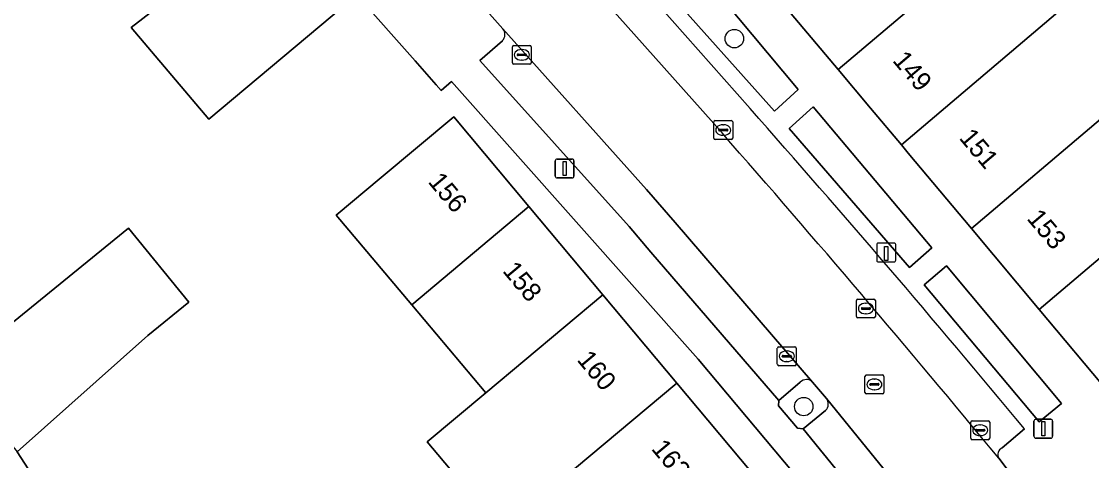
# Model space of a CAD drawing. Extents: x 159888 to 160761, y 384031 to 384750.
# Drawn here: x 160417.5 to 160474.2, y 384372.4 to 384395.7 of the extents above; entities that cross this region are included whole.
import ezdxf

# ---------------------------------------------------------------- set-up
doc = ezdxf.new("R2010")
doc.units = 0
for name, color, linetype in [('IMGEO_Boom', 7, 'Continuous'), ('IMGEO_Erf', 7, 'Continuous'), ('IMGEO_Groenvoorziening', 7, 'Continuous'), ('IMGEO_Kolk', 7, 'Continuous'), ('IMGEO_Laadpaal', 7, 'Continuous'), ('IMGEO_Lichtmast', 7, 'Continuous'), ('IMGEO_Muur', 7, 'Continuous'), ('IMGEO_Pand', 7, 'Continuous'), ('IMGEO_Pand_nummerreeks', 7, 'Continuous'), ('IMGEO_Parkeervlak_open', 7, 'Continuous'), ('IMGEO_Rijbaan_lokaal_open', 7, 'Continuous'), ('IMGEO_Rioolput', 7, 'Continuous'), ('IMGEO_Voetpad_open', 7, 'Continuous')]:
    doc.layers.add(name, color=color, linetype=linetype)

msp = doc.modelspace()

# ---------------------------------------------------------------- linework, layer by layer
at = {"layer": 'IMGEO_Boom'}
for centre in [(160455.258, 384394.741), (160458.936, 384375.259)]:
    msp.add_circle(centre, 0.489, dxfattribs=at)
at = {"layer": 'IMGEO_Erf'}
for points in [[(160461.477, 384368.06), (160453.348, 384377.769), (160440.266, 384392.474), (160439.728, 384392.001), (160439.463, 384392.301), (160438.349, 384393.558), (160435.261, 384397.057), (160427.404, 384390.473), (160423.294, 384395.33), (160425.388, 384396.953), (160424.931, 384397.49), (160424.688, 384397.283), (160421.047, 384401.47), (160420.342, 384402.281), (160420.135, 384402.52), (160418.257, 384400.655), (160414.966, 384404.245)], [(160417.054, 384379.742), (160423.155, 384384.713), (160426.352, 384380.791), (160424.183, 384379.023), (160417.249, 384372.871), (160418.425, 384371.063)]]:
    msp.add_lwpolyline(points, dxfattribs=at)
msp.add_lwpolyline([(160446.821, 384364.094), (160442.926, 384368.712), (160438.982, 384373.388), (160442.096, 384375.993), (160438.164, 384380.655), (160434.166, 384385.395), (160436.537, 384387.395), (160440.388, 384390.604), (160444.372, 384385.851), (160448.291, 384381.176), (160452.209, 384376.501), (160456.127, 384371.827), (160460.046, 384367.151), (160464.074, 384362.345), (160460.198, 384359.125), (160457.934, 384357.215), (160453.895, 384362.004), (160450.792, 384359.387)], close=True, dxfattribs=at)
at = {"layer": 'IMGEO_Groenvoorziening'}
for points in [[(160457.383, 384390.899), (160458.639, 384392.047), (160453.039, 384398.751), (160451.573, 384397.411)], [(160458.171, 384389.983), (160464.545, 384382.623), (160465.724, 384383.663), (160459.44, 384391.134)], [(160471.409, 384374.451), (160472.593, 384375.423), (160466.491, 384382.717), (160465.323, 384381.702)]]:
    msp.add_lwpolyline(points, close=True, dxfattribs=at)
for points in [[(160458.75, 384376.554), (160457.617, 384375.58), (160457.593, 384375.303), (160458.612, 384374.123), (160458.912, 384374.085), (160460.092, 384375.056)], [(160460.141, 384375.69), (160459.404, 384376.559)]]:
    msp.add_lwpolyline(points, dxfattribs=at)
for centre, radius, start, end in [((160459.079, 384376.233), 0.46, 45.0918, 135.7843), ((160459.763, 384375.4), 0.476, 313.7172, 37.4439)]:
    msp.add_arc(centre, radius, start, end, dxfattribs=at)
at = {"layer": 'IMGEO_Kolk'}
for p, q in [((160443.496, 384393.459), (160443.496, 384394.311)), ((160443.571, 384394.385), (160444.423, 384394.385)), ((160443.755, 384393.879), (160443.755, 384393.891)), ((160443.798, 384393.928), (160444.196, 384393.928)), ((160443.984, 384394.165), (160444.009, 384394.165)), ((160444.239, 384393.891), (160444.239, 384393.879)), ((160444.497, 384394.311), (160444.497, 384393.459)), ((160444.423, 384393.385), (160443.571, 384393.385)), ((160444.193, 384393.842), (160443.795, 384393.842)), ((160444.007, 384393.605), (160443.982, 384393.605)), ((160454.168, 384389.476), (160454.168, 384390.328)), ((160454.243, 384390.402), (160455.095, 384390.402)), ((160454.47, 384389.945), (160454.868, 384389.945)), ((160454.656, 384390.182), (160454.681, 384390.182)), ((160455.169, 384390.328), (160455.169, 384389.476)), ((160455.095, 384389.402), (160454.243, 384389.402)), ((160454.427, 384389.896), (160454.427, 384389.908)), ((160454.865, 384389.859), (160454.467, 384389.859)), ((160454.679, 384389.622), (160454.654, 384389.622)), ((160454.911, 384389.908), (160454.911, 384389.896)), ((160457.535, 384377.497), (160457.535, 384378.349)), ((160457.61, 384378.423), (160458.462, 384378.423)), ((160458.023, 384378.203), (160458.048, 384378.203)), ((160458.536, 384378.349), (160458.536, 384377.497)), ((160457.794, 384377.917), (160457.794, 384377.929)), ((160458.232, 384377.88), (160457.834, 384377.88)), ((160457.837, 384377.966), (160458.235, 384377.966)), ((160458.046, 384377.643), (160458.021, 384377.643)), ((160458.278, 384377.929), (160458.278, 384377.917)), ((160458.462, 384377.423), (160457.61, 384377.423)), ((160467.786, 384373.579), (160467.786, 384374.431)), ((160467.861, 384374.505), (160468.713, 384374.505)), ((160468.088, 384374.048), (160468.486, 384374.048)), ((160468.274, 384374.285), (160468.299, 384374.285)), ((160468.787, 384374.431), (160468.787, 384373.579)), ((160468.713, 384373.505), (160467.861, 384373.505)), ((160468.045, 384373.999), (160468.045, 384374.011)), ((160468.483, 384373.962), (160468.085, 384373.962)), ((160468.297, 384373.725), (160468.272, 384373.725)), ((160468.529, 384374.011), (160468.529, 384373.999))]:
    msp.add_line(p, q, dxfattribs=at)
for points in [[(160443.496, 384393.459), (160443.496, 384394.311)], [(160443.571, 384394.385), (160444.423, 384394.385)], [(160444.497, 384394.311), (160444.497, 384393.459)], [(160444.423, 384393.385), (160443.571, 384393.385)], [(160454.168, 384389.476), (160454.168, 384390.328)], [(160454.243, 384390.402), (160455.095, 384390.402)], [(160455.169, 384390.328), (160455.169, 384389.476)], [(160455.095, 384389.402), (160454.243, 384389.402)], [(160457.535, 384377.497), (160457.535, 384378.349)], [(160457.61, 384378.423), (160458.462, 384378.423)], [(160458.536, 384378.349), (160458.536, 384377.497)], [(160458.462, 384377.423), (160457.61, 384377.423)], [(160467.786, 384373.579), (160467.786, 384374.431)], [(160467.861, 384374.505), (160468.713, 384374.505)], [(160468.787, 384374.431), (160468.787, 384373.579)], [(160468.713, 384373.505), (160467.861, 384373.505)]]:
    msp.add_lwpolyline(points, dxfattribs=at)
for centre, radius, start, end in [((160443.573, 384394.309), 0.0765, 91.552, 178.448), ((160443.573, 384394.309), 0.0765, 91.552, 178.448), ((160443.795, 384393.888), 0.0403, 85.8775, 175.7526), ((160444.2, 384393.89), 0.0386, 1.7309, 96.639), ((160444.421, 384394.309), 0.0765, 1.552, 88.448), ((160444.421, 384394.309), 0.0765, 1.552, 88.448), ((160443.573, 384393.461), 0.0765, 181.552, 268.448), ((160443.573, 384393.461), 0.0765, 181.552, 268.448), ((160443.792, 384393.878), 0.0366, 178.938, 274.7102), ((160444.196, 384393.885), 0.043, 264.8664, 352.4533), ((160444.421, 384393.461), 0.0765, 271.552, 358.448), ((160444.421, 384393.461), 0.0765, 271.552, 358.448), ((160454.245, 384390.326), 0.0765, 91.552, 178.448), ((160454.245, 384390.326), 0.0765, 91.552, 178.448), ((160454.467, 384389.905), 0.0403, 85.8775, 175.7526), ((160454.872, 384389.907), 0.0386, 1.7309, 96.639), ((160455.093, 384390.326), 0.0765, 1.552, 88.448), ((160455.093, 384390.326), 0.0765, 1.552, 88.448), ((160454.245, 384389.478), 0.0765, 181.552, 268.448), ((160454.245, 384389.478), 0.0765, 181.552, 268.448), ((160454.464, 384389.895), 0.0366, 178.938, 274.7102), ((160454.868, 384389.902), 0.043, 264.8664, 352.4533), ((160455.093, 384389.478), 0.0765, 271.552, 358.448), ((160455.093, 384389.478), 0.0765, 271.552, 358.448), ((160457.612, 384378.347), 0.0765, 91.552, 178.448), ((160457.612, 384378.347), 0.0765, 91.552, 178.448), ((160458.46, 384378.347), 0.0765, 1.552, 88.448), ((160458.46, 384378.347), 0.0765, 1.552, 88.448), ((160457.612, 384377.499), 0.0765, 181.552, 268.448), ((160457.612, 384377.499), 0.0765, 181.552, 268.448), ((160457.834, 384377.926), 0.0403, 85.8775, 175.7526), ((160457.831, 384377.916), 0.0366, 178.938, 274.7102), ((160458.235, 384377.923), 0.043, 264.8664, 352.4533), ((160458.239, 384377.928), 0.0386, 1.7309, 96.639), ((160458.46, 384377.499), 0.0765, 271.552, 358.448), ((160458.46, 384377.499), 0.0765, 271.552, 358.448), ((160467.863, 384374.429), 0.0765, 91.552, 178.448), ((160467.863, 384374.429), 0.0765, 91.552, 178.448), ((160468.085, 384374.008), 0.0403, 85.8775, 175.7526), ((160468.49, 384374.01), 0.0386, 1.7309, 96.639), ((160468.711, 384374.429), 0.0765, 1.552, 88.448), ((160468.711, 384374.429), 0.0765, 1.552, 88.448), ((160467.863, 384373.581), 0.0765, 181.552, 268.448), ((160467.863, 384373.581), 0.0765, 181.552, 268.448), ((160468.082, 384373.998), 0.0366, 178.938, 274.7102), ((160468.486, 384374.005), 0.043, 264.8664, 352.4533), ((160468.711, 384373.581), 0.0765, 271.552, 358.448), ((160468.711, 384373.581), 0.0765, 271.552, 358.448)]:
    msp.add_arc(centre, radius, start, end, dxfattribs=at)
for centre, major_axis, ratio, start_param, end_param in [((160443.983, 384393.885), (-0.387, 0.002), 0.722429, 4.712389, 7.853982), ((160444.008, 384393.885), (-0.39, 0.002), 0.717154, 1.570796, 4.712389), ((160454.655, 384389.902), (-0.387, 0.002), 0.722429, 4.712389, 7.853982), ((160454.68, 384389.902), (-0.39, 0.002), 0.717154, 1.570796, 4.712389), ((160458.022, 384377.923), (-0.387, 0.002), 0.722429, 4.712389, 7.853982), ((160458.047, 384377.923), (-0.39, 0.002), 0.717154, 1.570796, 4.712389), ((160468.273, 384374.005), (-0.387, 0.002), 0.722429, 4.712389, 7.853982), ((160468.298, 384374.005), (-0.39, 0.002), 0.717154, 1.570796, 4.712389)]:
    msp.add_ellipse(centre, major_axis=major_axis, ratio=ratio, start_param=start_param, end_param=end_param, dxfattribs=at)
at = {"layer": 'IMGEO_Laadpaal'}
for p, q in [((160462.807, 384383.836), (160462.807, 384382.995)), ((160462.807, 384383.836), (160462.807, 384382.995)), ((160463.723, 384383.92), (160462.882, 384383.92)), ((160463.723, 384383.92), (160462.882, 384383.92)), ((160463.807, 384383.004), (160463.807, 384383.845)), ((160463.807, 384383.004), (160463.807, 384383.845)), ((160462.891, 384382.92), (160463.732, 384382.92)), ((160462.891, 384382.92), (160463.732, 384382.92))]:
    msp.add_line(p, q, dxfattribs=at)
msp.add_lwpolyline([(160463.222, 384383.733), (160463.382, 384383.733), (160463.382, 384383), (160463.222, 384383), (160463.222, 384383.733)], dxfattribs=at)
for centre, start, end in [((160462.885, 384383.842), 92.4484, 184.2845), ((160462.885, 384383.842), 92.4484, 184.2845), ((160463.729, 384383.842), 2.4484, 94.2845), ((160463.729, 384383.842), 2.4484, 94.2845), ((160462.885, 384382.998), 182.4484, 274.2845), ((160462.885, 384382.998), 182.4484, 274.2845), ((160463.729, 384382.998), 272.4484, 4.2845), ((160463.729, 384382.998), 272.4484, 4.2845)]:
    msp.add_arc(centre, 0.0779, start, end, dxfattribs=at)
at = {"layer": 'IMGEO_Lichtmast'}
for p, q in [((160445.768, 384387.464), (160445.768, 384388.264)), ((160445.768, 384388.264), (160445.768, 384387.464)), ((160445.868, 384388.364), (160446.658, 384388.364)), ((160446.658, 384388.364), (160445.868, 384388.364)), ((160446.758, 384388.264), (160446.758, 384387.464)), ((160446.758, 384387.464), (160446.758, 384388.264)), ((160446.658, 384387.364), (160445.868, 384387.364)), ((160445.868, 384387.364), (160446.658, 384387.364)), ((160471.134, 384373.687), (160471.134, 384374.487)), ((160471.134, 384374.487), (160471.134, 384373.687)), ((160471.234, 384374.587), (160472.024, 384374.587)), ((160472.024, 384374.587), (160471.234, 384374.587)), ((160472.124, 384374.487), (160472.124, 384373.687)), ((160472.124, 384373.687), (160472.124, 384374.487)), ((160472.024, 384373.587), (160471.234, 384373.587)), ((160471.234, 384373.587), (160472.024, 384373.587))]:
    msp.add_line(p, q, dxfattribs=at)
for points in [[(160446.188, 384388.239), (160446.338, 384388.239), (160446.338, 384387.489), (160446.188, 384387.489), (160446.188, 384388.239)], [(160471.554, 384374.462), (160471.704, 384374.462), (160471.704, 384373.712), (160471.554, 384373.712), (160471.554, 384374.462)]]:
    msp.add_lwpolyline(points, dxfattribs=at)
for centre, start, end in [((160445.868, 384388.264), 90, 180), ((160445.868, 384388.264), 90, 180), ((160446.658, 384388.264), 0, 90), ((160446.658, 384388.264), 360, 90), ((160445.868, 384387.464), 180, 270), ((160445.868, 384387.464), 180, 270), ((160446.658, 384387.464), 270, 0), ((160446.658, 384387.464), 270, 0), ((160471.234, 384374.487), 90, 180), ((160471.234, 384374.487), 90, 180), ((160472.024, 384374.487), 0, 90), ((160472.024, 384374.487), 360, 90), ((160471.234, 384373.687), 180, 270), ((160471.234, 384373.687), 180, 270), ((160472.024, 384373.687), 270, 0), ((160472.024, 384373.687), 270, 0)]:
    msp.add_arc(centre, 0.1, start, end, dxfattribs=at)
at = {"layer": 'IMGEO_Muur'}
msp.add_lwpolyline([(160438.349, 384393.558), (160439.463, 384392.301)], dxfattribs=at)
at = {"layer": 'IMGEO_Pand'}
for points in [[(160435.261, 384397.057), (160434.248, 384398.243), (160430.698, 384402.4), (160424.931, 384397.49), (160425.388, 384396.953), (160423.294, 384395.33), (160427.404, 384390.473)], [(160470.147, 384401.042), (160468.56, 384402.89), (160465.433, 384400.327), (160463.754, 384402.258), (160457.512, 384396.97), (160460.756, 384393.102)], [(160473.796, 384397.347), (160470.453, 384401.301), (160470.147, 384401.042), (160460.756, 384393.102), (160462.464, 384391.065), (160464.11, 384389.113)], [(160477.438, 384392.814), (160475.687, 384394.966), (160473.796, 384397.347), (160464.11, 384389.113), (160464.471, 384388.685), (160467.825, 384384.686), (160474.666, 384390.47)], [(160481.004, 384388.519), (160479.152, 384390.707), (160477.438, 384392.814), (160474.666, 384390.47), (160467.825, 384384.686), (160471.413, 384380.406)], [(160440.388, 384390.604), (160436.537, 384387.395), (160434.166, 384385.395), (160438.164, 384380.655), (160444.372, 384385.851)], [(160484.795, 384384.039), (160481.004, 384388.519), (160471.413, 384380.406), (160475.174, 384375.922)], [(160448.291, 384381.176), (160444.372, 384385.851), (160438.164, 384380.655), (160442.096, 384375.993)], [(160424.183, 384379.023), (160426.352, 384380.791), (160423.155, 384384.713), (160417.054, 384379.742), (160415.81, 384381.269), (160412.563, 384378.622), (160413.807, 384377.095), (160417.249, 384372.871)], [(160452.209, 384376.501), (160448.291, 384381.176), (160442.096, 384375.993), (160438.982, 384373.388), (160442.926, 384368.712), (160446.029, 384371.329)], [(160456.127, 384371.827), (160452.209, 384376.501), (160446.029, 384371.329), (160442.926, 384368.712), (160446.821, 384364.094), (160449.955, 384366.661)]]:
    msp.add_lwpolyline(points, close=True, dxfattribs=at)
at = {"layer": 'IMGEO_Parkeervlak_open'}
for points in [[(160456.093, 384391.043), (160446.447, 384401.928), (160443.46, 384405.305), (160431.217, 384418.885)], [(160429.41, 384417.903), (160442.025, 384403.87), (160444.943, 384400.6), (160454.605, 384389.746)], [(160459.404, 384376.559), (160452.124, 384384.998), (160450.604, 384386.752), (160442.998, 384395.269)], [(160442.964, 384394.634), (160441.773, 384393.586), (160449.683, 384384.802), (160450.84, 384383.443), (160457.617, 384375.58), (160458.75, 384376.554)], [(160468.022, 384365.99), (160460.141, 384375.69)], [(160460.092, 384375.056), (160458.912, 384374.085), (160466.209, 384365.092), (160467.423, 384366.003)], [(160469.444, 384373.067), (160470.625, 384374.082)]]:
    msp.add_lwpolyline(points, dxfattribs=at)
for centre, radius, start, end in [((160442.625, 384394.971), 0.478, 315.2186, 38.6517), ((159945.317, 383938.71), 682.274, 39.651743, 41.527474), ((159909.063, 383910.368), 726.236, 39.521529, 41.306349), ((160459.079, 384376.233), 0.46, 45.0918, 135.7843), ((160459.763, 384375.4), 0.476, 313.7172, 37.4439), ((160469.593, 384372.72), 0.378, 113.1692, 211.6087)]:
    msp.add_arc(centre, radius, start, end, dxfattribs=at)
at = {"layer": 'IMGEO_Rijbaan_lokaal_open'}
for points in [[(160429.41, 384417.903), (160429.048, 384418.276), (160428.681, 384418.655), (160424.938, 384415.361), (160437.188, 384401.812), (160438.333, 384400.522), (160442.998, 384395.269), (160450.604, 384386.752), (160452.124, 384384.998), (160459.404, 384376.559), (160460.141, 384375.69), (160468.022, 384365.99)], [(160454.605, 384389.746), (160444.943, 384400.6), (160442.025, 384403.87), (160429.41, 384417.903)], [(160473.675, 384366.69), (160469.271, 384372.522)]]:
    msp.add_lwpolyline(points, dxfattribs=at)
msp.add_arc((159909.063, 383910.368), 726.236, 39.521529, 41.306349, dxfattribs=at)
at = {"layer": 'IMGEO_Rioolput'}
for p, q in [((160461.728, 384380.024), (160461.728, 384380.876)), ((160461.803, 384380.95), (160462.655, 384380.95)), ((160462.729, 384380.876), (160462.729, 384380.024)), ((160461.987, 384380.444), (160461.987, 384380.456)), ((160462.425, 384380.407), (160462.027, 384380.407)), ((160462.03, 384380.493), (160462.428, 384380.493)), ((160462.216, 384380.73), (160462.241, 384380.73)), ((160462.471, 384380.456), (160462.471, 384380.444)), ((160462.655, 384379.95), (160461.803, 384379.95)), ((160462.239, 384380.17), (160462.214, 384380.17)), ((160462.251, 384376.932), (160463.103, 384376.932)), ((160462.176, 384376.006), (160462.176, 384376.858)), ((160462.435, 384376.426), (160462.435, 384376.438)), ((160462.873, 384376.389), (160462.475, 384376.389)), ((160462.478, 384376.475), (160462.876, 384376.475)), ((160462.664, 384376.712), (160462.689, 384376.712)), ((160462.919, 384376.438), (160462.919, 384376.426)), ((160463.177, 384376.858), (160463.177, 384376.006)), ((160463.103, 384375.932), (160462.251, 384375.932)), ((160462.687, 384376.152), (160462.662, 384376.152))]:
    msp.add_line(p, q, dxfattribs=at)
for points in [[(160461.728, 384380.024), (160461.728, 384380.876)], [(160461.803, 384380.95), (160462.655, 384380.95)], [(160462.729, 384380.876), (160462.729, 384380.024)], [(160462.655, 384379.95), (160461.803, 384379.95)], [(160462.251, 384376.932), (160463.103, 384376.932)], [(160462.176, 384376.006), (160462.176, 384376.858)], [(160463.177, 384376.858), (160463.177, 384376.006)], [(160463.103, 384375.932), (160462.251, 384375.932)]]:
    msp.add_lwpolyline(points, dxfattribs=at)
for centre, radius, start, end in [((160461.805, 384380.874), 0.0765, 91.552, 178.448), ((160461.805, 384380.874), 0.0765, 91.552, 178.448), ((160462.653, 384380.874), 0.0765, 1.552, 88.448), ((160462.653, 384380.874), 0.0765, 1.552, 88.448), ((160462.027, 384380.453), 0.0403, 85.8775, 175.7526), ((160462.024, 384380.443), 0.0366, 178.938, 274.7102), ((160462.428, 384380.45), 0.043, 264.8664, 352.4533), ((160462.432, 384380.455), 0.0386, 1.7309, 96.639), ((160461.805, 384380.026), 0.0765, 181.552, 268.448), ((160461.805, 384380.026), 0.0765, 181.552, 268.448), ((160462.653, 384380.026), 0.0765, 271.552, 358.448), ((160462.653, 384380.026), 0.0765, 271.552, 358.448), ((160462.253, 384376.856), 0.0765, 91.552, 178.448), ((160462.253, 384376.856), 0.0765, 91.552, 178.448), ((160463.101, 384376.856), 0.0765, 1.552, 88.448), ((160463.101, 384376.856), 0.0765, 1.552, 88.448), ((160462.475, 384376.435), 0.0403, 85.8775, 175.7526), ((160462.472, 384376.425), 0.0366, 178.938, 274.7102), ((160462.876, 384376.432), 0.043, 264.8664, 352.4533), ((160462.88, 384376.437), 0.0386, 1.7309, 96.639), ((160462.253, 384376.008), 0.0765, 181.552, 268.448), ((160462.253, 384376.008), 0.0765, 181.552, 268.448), ((160463.101, 384376.008), 0.0765, 271.552, 358.448), ((160463.101, 384376.008), 0.0765, 271.552, 358.448)]:
    msp.add_arc(centre, radius, start, end, dxfattribs=at)
for centre, major_axis, ratio, start_param, end_param in [((160462.215, 384380.45), (-0.387, 0.002), 0.722429, 4.712389, 7.853982), ((160462.24, 384380.45), (-0.39, 0.002), 0.717154, 1.570796, 4.712389), ((160462.663, 384376.432), (-0.387, 0.002), 0.722429, 4.712389, 7.853982), ((160462.688, 384376.432), (-0.39, 0.002), 0.717154, 1.570796, 4.712389)]:
    msp.add_ellipse(centre, major_axis=major_axis, ratio=ratio, start_param=start_param, end_param=end_param, dxfattribs=at)
at = {"layer": 'IMGEO_Voetpad_open'}
for points in [[(160442.998, 384395.269), (160438.333, 384400.522), (160436.685, 384399.036), (160435.35, 384400.485), (160435.387, 384400.801), (160424.012, 384413.426), (160422.846, 384414.697), (160419.209, 384418.662), (160420.429, 384419.757), (160415.207, 384425.228)], [(160427.528, 384419.982), (160430.451, 384422.7), (160432.634, 384420.365), (160431.306, 384419.153), (160431.217, 384418.885), (160443.46, 384405.305), (160446.447, 384401.928), (160456.093, 384391.043)], [(160415.897, 384418.698), (160421.031, 384413.2), (160426.2, 384407.665), (160430.698, 384402.4), (160434.248, 384398.243), (160435.261, 384397.057), (160438.349, 384393.558), (160439.463, 384392.301), (160439.728, 384392.001), (160440.266, 384392.474), (160453.348, 384377.769), (160461.477, 384368.06), (160463.306, 384365.649), (160469.711, 384357.202), (160473.633, 384351.562), (160478.945, 384343.45), (160483.657, 384335.415), (160484.226, 384334.549), (160485.644, 384335.477)], [(160469.271, 384372.522), (160473.675, 384366.69), (160474.24, 384368.231), (160476.896, 384370.172), (160478.279, 384371.695), (160477.728, 384372.628), (160477.501, 384373.013), (160475.174, 384375.922), (160471.413, 384380.406), (160467.825, 384384.686), (160464.471, 384388.685), (160464.11, 384389.113), (160462.464, 384391.065), (160460.756, 384393.102), (160457.512, 384396.97), (160454.828, 384400.17)], [(160441.773, 384393.586), (160442.964, 384394.634)], [(160467.423, 384366.003), (160466.209, 384365.092), (160458.912, 384374.085), (160458.612, 384374.123), (160457.593, 384375.303), (160457.617, 384375.58), (160450.84, 384383.443), (160449.683, 384384.802), (160441.773, 384393.586)], [(160470.625, 384374.082), (160469.444, 384373.067)], [(160418.425, 384371.063), (160417.249, 384372.871)]]:
    msp.add_lwpolyline(points, dxfattribs=at)
for points in [[(160453.039, 384398.751), (160458.639, 384392.047), (160457.383, 384390.899), (160451.573, 384397.411)], [(160459.44, 384391.134), (160465.724, 384383.663), (160464.545, 384382.623), (160458.171, 384389.983)], [(160466.491, 384382.717), (160472.593, 384375.423), (160471.409, 384374.451), (160465.323, 384381.702)]]:
    msp.add_lwpolyline(points, close=True, dxfattribs=at)
for centre, radius, start, end in [((160442.625, 384394.971), 0.478, 315.2186, 38.6517), ((159945.317, 383938.71), 682.274, 39.651743, 41.527474), ((160469.593, 384372.72), 0.378, 113.1692, 211.6087)]:
    msp.add_arc(centre, radius, start, end, dxfattribs=at)

# ---------------------------------------------------------------- texts
at = {"layer": 'IMGEO_Pand_nummerreeks'}
for s, rotation, p in [('149', 310.2443, (160463.598, 384393.568)), ('151', 310.2443, (160467.13, 384389.464)), ('156', 309.9292, (160438.988, 384387.145)), ('153', 310.2443, (160470.717, 384385.195)), ('158', 309.9292, (160442.935, 384382.43)), ('160', 309.9292, (160446.878, 384377.718)), ('162', 309.9292, (160450.818, 384373.012))]:
    msp.add_text(s, height=1, rotation=rotation, dxfattribs=at).set_placement(p)

doc.saveas('drawing.dxf')
